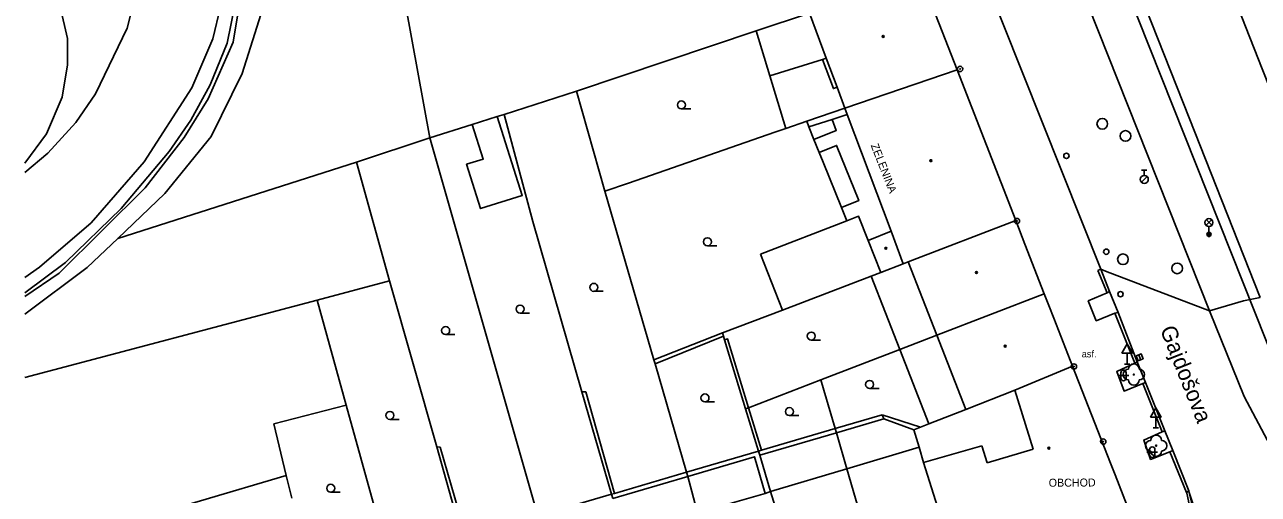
# Model space of a CAD drawing. Extents: x -595546 to -593986, y -1160845 to -1159202.
# Drawn here: x -595539.6 to -595423.9, y -1160561.7 to -1160517.7 of the extents above; entities that cross this region are included whole.
import ezdxf

# ---------------------------------------------------------------- set-up
doc = ezdxf.new("R2010")
doc.units = 0
for name, color, linetype in [('Level 22', 7, 'Continuous'), ('Level 25', 7, 'Continuous'), ('Level 27', 7, 'Continuous'), ('Level 28', 7, 'Continuous'), ('Level 33', 7, 'Continuous'), ('Level 34', 7, 'Continuous'), ('Level 36', 7, 'Continuous'), ('Level 39', 7, 'Continuous'), ('Nazvy ulic', 7, 'Continuous'), ('Specificka linie pasportu komunikaci', 7, 'Continuous'), ('TM - budovy zdene_ betonove - VP', 7, 'Continuous'), ('TM - chodniky - VP', 7, 'Continuous'), ('TM - komunikace - VP', 7, 'Continuous'), ('TM - letecke snimky - pomocna linie', 7, 'Continuous'), ('TM - plot drateny_ kovovy - VP', 7, 'Continuous'), ('TM - popis objektu', 7, 'Continuous'), ('TM - popis povrchu', 7, 'Continuous'), ('TM - rozhrani ploch obecne - VP', 7, 'Continuous'), ('TM - vstup do budovy - zdene_ betonove', 7, 'Continuous'), ('TM - zabradli - VP', 7, 'Continuous')]:
    doc.layers.add(name, color=color, linetype=linetype)

msp = doc.modelspace()

# ---------------------------------------------------------------- linework, layer by layer
at = {"layer": 'Level 22'}
for centre in [(-595435.61, -1160550.51), (-595433.52, -1160557.18)]:
    msp.add_circle(centre, 0.05, dxfattribs=at)
for centre, start, end in [((-595436.11, -1160550.51), 90, 270), ((-595435.61, -1160550.01), 0, 180), ((-595435.11, -1160550.51), 270, 90), ((-595435.61, -1160551.01), 180, 0), ((-595434.02, -1160557.18), 90, 270), ((-595433.52, -1160556.68), 0, 180), ((-595433.02, -1160557.18), 270, 90), ((-595433.52, -1160557.68), 180, 0)]:
    msp.add_arc(centre, 0.5, start, end, dxfattribs=at)
at = {"layer": 'Level 25'}
for centre, radius in [((-595451.9, -1160521.85), 0.25), ((-595451.9, -1160521.85), 0.0303), ((-595446.57, -1160536.11), 0.25), ((-595446.57, -1160536.11), 0.0303), ((-595441.23, -1160549.75), 0.25), ((-595441.23, -1160549.75), 0.0303), ((-595438.48, -1160556.8), 0.25), ((-595438.48, -1160556.8), 0.0303)]:
    msp.add_circle(centre, radius, dxfattribs=at)
at = {"layer": 'Level 27'}
msp.add_line((-595435.16, -1160548.65), (-595434.98, -1160549.11), dxfattribs=at)
msp.add_lwpolyline([(-595435.4, -1160548.74), (-595435.21, -1160549.21), (-595434.74, -1160549.02), (-595434.93, -1160548.55)], close=True, dxfattribs=at)
for centre in [(-595438.57, -1160526.99), (-595436.4, -1160528.13), (-595436.63, -1160539.7), (-595431.55, -1160540.55)]:
    msp.add_circle(centre, 0.5, dxfattribs=at)
at = {"layer": 'Level 28'}
for p, q in [((-595434.88, -1160531.34), (-595434.38, -1160531.34)), ((-595434.63, -1160531.84), (-595434.63, -1160531.34)), ((-595434.89, -1160532.48), (-595434.36, -1160531.95))]:
    msp.add_line(p, q, dxfattribs=at)
for centre, radius in [((-595441.93, -1160530), 0.25), ((-595434.63, -1160532.21), 0.375), ((-595438.2, -1160538.99), 0.25), ((-595436.86, -1160542.97), 0.25)]:
    msp.add_circle(centre, radius, dxfattribs=at)
at = {"layer": 'Level 33'}
for p, q in [((-595428.84, -1160536.51), (-595428.31, -1160535.98)), ((-595428.84, -1160535.98), (-595428.31, -1160536.51)), ((-595428.57, -1160536.62), (-595428.57, -1160537.37))]:
    msp.add_line(p, q, dxfattribs=at)
for centre, radius in [((-595428.57, -1160536.25), 0.375), ((-595428.57, -1160537.37), 0.2), ((-595428.57, -1160537.37), 0.145), ((-595428.57, -1160537.37), 0.0876)]:
    msp.add_circle(centre, radius, dxfattribs=at)
at = {"layer": 'Level 34'}
for p, q in [((-595436.25, -1160548.5), (-595436.25, -1160549.52)), ((-595436.5, -1160549.52), (-595436, -1160549.52)), ((-595433.56, -1160554.5), (-595433.56, -1160555.52)), ((-595433.81, -1160555.52), (-595433.31, -1160555.52))]:
    msp.add_line(p, q, dxfattribs=at)
for points in [[(-595436.75, -1160548.5), (-595435.75, -1160548.5), (-595436.25, -1160547.64)], [(-595434.06, -1160554.5), (-595433.06, -1160554.5), (-595433.56, -1160553.64)]]:
    msp.add_lwpolyline(points, close=True, dxfattribs=at)
at = {"layer": 'Level 36'}
for p, q in [((-595478.02, -1160525.59), (-595477.14, -1160525.59)), ((-595475.58, -1160538.43), (-595474.7, -1160538.43)), ((-595486.23, -1160542.7), (-595485.36, -1160542.7)), ((-595493.14, -1160544.75), (-595492.27, -1160544.75)), ((-595500.12, -1160546.75), (-595499.25, -1160546.75)), ((-595465.85, -1160547.27), (-595464.98, -1160547.27)), ((-595437.08, -1160550.59), (-595436.08, -1160550.59)), ((-595436.83, -1160550.34), (-595436.83, -1160550.84)), ((-595436.33, -1160550.34), (-595436.33, -1160550.84)), ((-595460.38, -1160551.82), (-595459.5, -1160551.82)), ((-595475.81, -1160553.07), (-595474.93, -1160553.07)), ((-595505.35, -1160554.71), (-595504.48, -1160554.71)), ((-595467.89, -1160554.36), (-595467.02, -1160554.36)), ((-595434.38, -1160557.79), (-595433.38, -1160557.79)), ((-595434.13, -1160557.54), (-595434.13, -1160558.04)), ((-595433.63, -1160557.54), (-595433.63, -1160558.04)), ((-595510.89, -1160561.55), (-595510.02, -1160561.55))]:
    msp.add_line(p, q, dxfattribs=at)
for centre in [(-595478.02, -1160525.22), (-595475.58, -1160538.06), (-595486.23, -1160542.33), (-595493.14, -1160544.37), (-595500.12, -1160546.38), (-595465.85, -1160546.9), (-595460.38, -1160551.44), (-595475.81, -1160552.7), (-595467.89, -1160553.98), (-595505.35, -1160554.34), (-595510.89, -1160561.17)]:
    msp.add_circle(centre, 0.375, dxfattribs=at)
for centre, start, end in [((-595436.58, -1160550.34), 0, 180), ((-595436.58, -1160550.84), 180, 0), ((-595433.88, -1160557.54), 0, 180), ((-595433.88, -1160558.04), 180, 0)]:
    msp.add_arc(centre, 0.25, start, end, dxfattribs=at)
at = {"layer": 'Level 39'}
for centre, radius in [((-595459.1, -1160518.8), 0.09), ((-595459.1, -1160518.8), 0.0398), ((-595454.64, -1160530.45), 0.09), ((-595454.64, -1160530.45), 0.0398), ((-595458.85, -1160538.67), 0.09), ((-595458.85, -1160538.67), 0.0398), ((-595450.37, -1160540.94), 0.09), ((-595450.37, -1160540.94), 0.0398), ((-595447.67, -1160547.84), 0.09), ((-595447.67, -1160547.84), 0.0398), ((-595443.57, -1160557.4), 0.09), ((-595443.57, -1160557.4), 0.0398)]:
    msp.add_circle(centre, radius, dxfattribs=at)
at = {"layer": 'Specificka linie pasportu komunikaci'}
for points in [[(-595438.26, -1160540.81), (-595438.72, -1160540.64)], [(-595438.26, -1160540.81), (-595428.51, -1160544.53)], [(-595428.51, -1160544.53), (-595425.33, -1160543.58), (-595423.77, -1160543.27)], [(-595430.67, -1160561.57), (-595430.47, -1160561.4)], [(-595430.45, -1160561.46), (-595430.47, -1160561.4)], [(-595425.54, -1160576.05), (-595430.45, -1160561.46)]]:
    msp.add_lwpolyline(points, dxfattribs=at)
at = {"layer": 'TM - budovy zdene_ betonove - VP'}
for points in [[(-595455.62, -1160513.12), (-595452.18, -1160521.94)], [(-595464.44, -1160520.85), (-595466.03, -1160516.61)], [(-595463.43, -1160523.55), (-595464.44, -1160520.85)], [(-595462.69, -1160525.54), (-595452.18, -1160521.94)], [(-595452.18, -1160521.94), (-595446.68, -1160536.06)], [(-595462.69, -1160525.54), (-595463.43, -1160523.55)], [(-595462.47, -1160526.13), (-595462.69, -1160525.54)], [(-595458.37, -1160537.06), (-595462.47, -1160526.13)], [(-595446.68, -1160536.06), (-595456.76, -1160539.94)], [(-595446.68, -1160536.06), (-595445.82, -1160538.27)], [(-595458.37, -1160537.06), (-595460.51, -1160537.94)], [(-595457.22, -1160540.12), (-595458.37, -1160537.06)], [(-595460.51, -1160537.94), (-595459.34, -1160540.93)], [(-595445.82, -1160538.27), (-595444.02, -1160542.93)], [(-595459.34, -1160540.93), (-595457.22, -1160540.12)], [(-595456.76, -1160539.94), (-595457.22, -1160540.12)], [(-595454.07, -1160546.82), (-595456.76, -1160539.94)], [(-595454.07, -1160546.82), (-595444.02, -1160542.93)], [(-595444.02, -1160542.93), (-595443.57, -1160544.04)], [(-595443.1, -1160545.21), (-595441.37, -1160549.72)], [(-595451.35, -1160553.77), (-595454.07, -1160546.82)], [(-595446.78, -1160551.98), (-595441.37, -1160549.72)], [(-595441.37, -1160549.72), (-595437.8, -1160558.81)], [(-595451.35, -1160553.77), (-595446.78, -1160551.98)], [(-595445.05, -1160557.49), (-595446.78, -1160551.98)], [(-595462.5, -1160559.35), (-595455.75, -1160557.32)], [(-595455.75, -1160557.32), (-595455.32, -1160558.77)], [(-595455.32, -1160558.77), (-595449.86, -1160557.19)], [(-595449.86, -1160557.19), (-595449.37, -1160558.8)], [(-595449.37, -1160558.8), (-595445.05, -1160557.49)], [(-595469.67, -1160561.49), (-595462.5, -1160559.35)], [(-595459.5, -1160569.74), (-595462.5, -1160559.35)], [(-595455.32, -1160558.77), (-595452.51, -1160567.66)], [(-595437.37, -1160559.92), (-595436.24, -1160562.82)], [(-595476.5, -1160563.48), (-595470.17, -1160561.65)], [(-595470.17, -1160561.65), (-595469.67, -1160561.49)], [(-595466.45, -1160571.82), (-595469.67, -1160561.49)]]:
    msp.add_lwpolyline(points, dxfattribs=at)
at = {"layer": 'TM - chodniky - VP'}
for points in [[(-595437.41, -1160544.76), (-595439.14, -1160545.46), (-595439.89, -1160543.6), (-595438.11, -1160542.84)], [(-595438.11, -1160542.84), (-595437.89, -1160542.72)], [(-595437.09, -1160544.69), (-595437.41, -1160544.76)], [(-595434.78, -1160551.35), (-595436.53, -1160552.06), (-595437.22, -1160550.21), (-595435.51, -1160549.45)], [(-595435.51, -1160549.45), (-595435.29, -1160549.32)], [(-595434.51, -1160551.24), (-595434.78, -1160551.35)], [(-595432.25, -1160557.75), (-595434.05, -1160558.46), (-595434.69, -1160556.65), (-595432.97, -1160555.89)], [(-595432.97, -1160555.89), (-595432.72, -1160555.8)], [(-595431.97, -1160557.64), (-595432.25, -1160557.75)]]:
    msp.add_lwpolyline(points, dxfattribs=at)
at = {"layer": 'TM - komunikace - VP'}
for points in [[(-595463.8, -1160442.64), (-595446.22, -1160486.51), (-595430.42, -1160526.44), (-595423.77, -1160543.27)], [(-595428.51, -1160544.53), (-595435.25, -1160527.61), (-595451.09, -1160487.71), (-595467.93, -1160444.62)], [(-595411.54, -1160552.45), (-595416.13, -1160540.66), (-595423.57, -1160521.85), (-595430.46, -1160504.33), (-595434.99, -1160492.74)], [(-595438.72, -1160540.64), (-595451.54, -1160508.35)], [(-595437.89, -1160542.72), (-595438.72, -1160540.64)], [(-595437.09, -1160544.69), (-595437.89, -1160542.72)], [(-595435.29, -1160549.32), (-595437.09, -1160544.69)], [(-595419.59, -1160563.28), (-595425.28, -1160552.56), (-595428.51, -1160544.53)], [(-595434.51, -1160551.24), (-595435.29, -1160549.32)], [(-595432.72, -1160555.8), (-595434.51, -1160551.24)], [(-595431.97, -1160557.64), (-595432.72, -1160555.8)], [(-595430.47, -1160561.4), (-595431.97, -1160557.64)], [(-595430.17, -1160565.01), (-595430.1, -1160564.19), (-595430.12, -1160563.32), (-595430.22, -1160562.44), (-595430.45, -1160561.46)]]:
    msp.add_lwpolyline(points, dxfattribs=at)
at = {"layer": 'TM - letecke snimky - pomocna linie'}
for points in [[(-595497.62, -1160527.05), (-595496.6, -1160530.3), (-595498.16, -1160530.79), (-595496.85, -1160534.95), (-595492.94, -1160533.72), (-595495.28, -1160526.31)], [(-595465.6, -1160528.45), (-595463.5, -1160527.61), (-595463.89, -1160526.58)], [(-595463.02, -1160534.85), (-595461.4, -1160534.2), (-595463.48, -1160529.02), (-595465.11, -1160529.67)], [(-595438.72, -1160540.64), (-595438.99, -1160540.75)], [(-595539.15, -1160567.09), (-595515.06, -1160559.98)]]:
    msp.add_lwpolyline(points, dxfattribs=at)
at = {"layer": 'TM - plot drateny_ kovovy - VP'}
for points in [[(-595508.49, -1160530.58), (-595501.6, -1160528.3)], [(-595505.37, -1160541.72), (-595508.49, -1160530.58)], [(-595530.85, -1160537.74), (-595533.73, -1160540.47)], [(-595533.73, -1160540.47), (-595539.58, -1160544.83)], [(-595512.16, -1160543.52), (-595505.37, -1160541.72)], [(-595509.44, -1160553.38), (-595512.16, -1160543.52)], [(-595505.41, -1160567.92), (-595509.44, -1160553.38)]]:
    msp.add_lwpolyline(points, dxfattribs=at)
at = {"layer": 'TM - rozhrani ploch obecne - VP'}
for points in [[(-595539.58, -1160542.84), (-595535.76, -1160539.99), (-595530.55, -1160534.94), (-595526.04, -1160529.59), (-595523.99, -1160526.64), (-595522.18, -1160523.34), (-595520.61, -1160519.43), (-595519.52, -1160514.01), (-595519.31, -1160511.58), (-595519.46, -1160507.97), (-595520.17, -1160503.39), (-595521.35, -1160499.67), (-595539.58, -1160454.27)], [(-595539.58, -1160457.98), (-595523.02, -1160499.19), (-595521.36, -1160506.32), (-595520.86, -1160512.45), (-595521.21, -1160516.01), (-595521.94, -1160519.01), (-595523.91, -1160523.63), (-595528.37, -1160530.57), (-595533.35, -1160536.27), (-595538.2, -1160540.44), (-595539.58, -1160541.41)], [(-595537.41, -1160529.76), (-595534.78, -1160526.86), (-595532.93, -1160524.17), (-595529.97, -1160518.01), (-595528.35, -1160511.62), (-595528.38, -1160508.02), (-595528.92, -1160505.33), (-595530.13, -1160501.56), (-595539.58, -1160478.1)], [(-595530.85, -1160537.74), (-595526.43, -1160533.54), (-595522.1, -1160528.19), (-595519.19, -1160522.28), (-595516.43, -1160513.54), (-595515.18, -1160506.89), (-595515.63, -1160502.25), (-595517.49, -1160497.15), (-595524.3, -1160479.96)], [(-595528.14, -1160481.54), (-595525.46, -1160488.08), (-595520.37, -1160501.2), (-595519.71, -1160503.6), (-595519, -1160509.26), (-595519.18, -1160514.17), (-595520.04, -1160519.34), (-595522.37, -1160524.66), (-595524.64, -1160528.28), (-595528.29, -1160533.01), (-595536.35, -1160540.99), (-595539.58, -1160543.18)], [(-595508.35, -1160491.32), (-595501.6, -1160528.3)], [(-595539.58, -1160514.16), (-595536.93, -1160513.02), (-595535.55, -1160518.99), (-595535.58, -1160521.45), (-595536.07, -1160524.48), (-595537.53, -1160527.93), (-595539.58, -1160530.68)], [(-595466.03, -1160516.61), (-595471, -1160518.27)], [(-595471, -1160518.27), (-595487.86, -1160523.92)], [(-595471, -1160518.27), (-595469.72, -1160522.49)], [(-595469.72, -1160522.49), (-595464.81, -1160520.95)], [(-595464.81, -1160520.95), (-595464.44, -1160520.85)], [(-595463.43, -1160523.55), (-595463.78, -1160523.69), (-595464.81, -1160520.95)], [(-595469.72, -1160522.49), (-595468.22, -1160527.43)], [(-595487.86, -1160523.92), (-595494.65, -1160526.11)], [(-595485.19, -1160533.31), (-595487.86, -1160523.92)], [(-595466.28, -1160526.76), (-595462.69, -1160525.54)], [(-595495.28, -1160526.31), (-595497.62, -1160527.05)], [(-595494.65, -1160526.11), (-595495.28, -1160526.31)], [(-595494.65, -1160526.11), (-595491.95, -1160536.15)], [(-595468.22, -1160527.43), (-595466.28, -1160526.76)], [(-595466.28, -1160526.76), (-595466.07, -1160527.27)], [(-595466.07, -1160527.27), (-595463.89, -1160526.58)], [(-595463.89, -1160526.58), (-595462.47, -1160526.13)], [(-595497.62, -1160527.05), (-595501.6, -1160528.3)], [(-595482.99, -1160532.55), (-595469.27, -1160527.79)], [(-595469.27, -1160527.79), (-595468.22, -1160527.43)], [(-595466.07, -1160527.27), (-595465.6, -1160528.45)], [(-595491.49, -1160563.77), (-595501.6, -1160528.3)], [(-595465.6, -1160528.45), (-595465.11, -1160529.67)], [(-595539.58, -1160531.55), (-595537.41, -1160529.76)], [(-595465.11, -1160529.67), (-595464.74, -1160530.59)], [(-595508.49, -1160530.58), (-595530.85, -1160537.74)], [(-595464.74, -1160530.59), (-595463.02, -1160534.85)], [(-595485.19, -1160533.31), (-595482.99, -1160532.55)], [(-595480.6, -1160549.13), (-595485.19, -1160533.31)], [(-595463.02, -1160534.85), (-595462.53, -1160536.08)], [(-595491.95, -1160536.15), (-595487.34, -1160552.14)], [(-595462.53, -1160536.08), (-595470.6, -1160539.22)], [(-595462.53, -1160536.08), (-595461.42, -1160535.66), (-595460.51, -1160537.94)], [(-595470.6, -1160539.22), (-595468.55, -1160544.48)], [(-595438.11, -1160542.84), (-595438.99, -1160540.75)], [(-595505.37, -1160541.72), (-595500.96, -1160557.29)], [(-595468.55, -1160544.48), (-595460.23, -1160541.28)], [(-595459.34, -1160540.93), (-595460.23, -1160541.28)], [(-595460.23, -1160541.28), (-595457.55, -1160548.16)], [(-595539.58, -1160550.77), (-595512.16, -1160543.52)], [(-595468.55, -1160544.48), (-595474.18, -1160546.59)], [(-595435.51, -1160549.45), (-595437.41, -1160544.76)], [(-595474.18, -1160546.59), (-595480.6, -1160549.13)], [(-595474.18, -1160546.59), (-595474.08, -1160546.92)], [(-595480.49, -1160549.49), (-595474.08, -1160546.92)], [(-595474.08, -1160546.92), (-595473.98, -1160547.25)], [(-595473.98, -1160547.25), (-595473.7, -1160547.16), (-595471.73, -1160553.62)], [(-595473.98, -1160547.25), (-595472, -1160553.73)], [(-595457.55, -1160548.16), (-595454.07, -1160546.82)], [(-595457.55, -1160548.16), (-595464.95, -1160551)], [(-595457.55, -1160548.16), (-595454.83, -1160555.13)], [(-595480.49, -1160549.49), (-595480.6, -1160549.13)], [(-595477.54, -1160559.67), (-595480.49, -1160549.49)], [(-595464.95, -1160551), (-595471.73, -1160553.62)], [(-595464.95, -1160551), (-595464.67, -1160551.97)], [(-595487.34, -1160552.14), (-595486.99, -1160552.13), (-595484.28, -1160561.65)], [(-595487.34, -1160552.14), (-595484.57, -1160561.74)], [(-595464.67, -1160551.97), (-595463.61, -1160555.57)], [(-595432.97, -1160555.89), (-595434.78, -1160551.35)], [(-595516.23, -1160555.12), (-595509.44, -1160553.38)], [(-595471.73, -1160553.62), (-595472, -1160553.73)], [(-595471.73, -1160553.62), (-595470.51, -1160557.59)], [(-595472, -1160553.73), (-595470.8, -1160557.68)], [(-595463.61, -1160555.57), (-595459.19, -1160554.29)], [(-595459.06, -1160554.67), (-595463.49, -1160555.97)], [(-595459.19, -1160554.29), (-595455.6, -1160555.43)], [(-595459.19, -1160554.29), (-595459.06, -1160554.67)], [(-595459.06, -1160554.67), (-595456.24, -1160555.68)], [(-595454.83, -1160555.13), (-595451.35, -1160553.77)], [(-595515.06, -1160559.98), (-595516.23, -1160555.12)], [(-595470.51, -1160557.59), (-595463.61, -1160555.57)], [(-595463.49, -1160555.97), (-595463.61, -1160555.57)], [(-595456.24, -1160555.68), (-595455.6, -1160555.43)], [(-595456.24, -1160555.68), (-595455.75, -1160557.32)], [(-595455.6, -1160555.43), (-595454.83, -1160555.13)], [(-595463.49, -1160555.97), (-595470.68, -1160558.08)], [(-595462.5, -1160559.35), (-595463.49, -1160555.97)], [(-595500.96, -1160557.29), (-595500.64, -1160557.33), (-595498.58, -1160564.45)], [(-595500.96, -1160557.29), (-595498.91, -1160564.55)], [(-595470.8, -1160557.68), (-595477.54, -1160559.67)], [(-595470.17, -1160561.65), (-595471.16, -1160558.22), (-595477.43, -1160560.06)], [(-595470.8, -1160557.68), (-595470.51, -1160557.59)], [(-595470.68, -1160558.08), (-595470.8, -1160557.68)], [(-595469.67, -1160561.49), (-595470.68, -1160558.08)], [(-595430.67, -1160561.57), (-595432.25, -1160557.75)], [(-595514.55, -1160562.11), (-595515.06, -1160559.98)], [(-595477.43, -1160560.06), (-595484.46, -1160562.13)], [(-595484.28, -1160561.65), (-595477.54, -1160559.67)], [(-595477.43, -1160560.06), (-595477.54, -1160559.67)], [(-595476.5, -1160563.48), (-595477.43, -1160560.06)], [(-595484.57, -1160561.74), (-595484.28, -1160561.65)], [(-595430.36, -1160564.06), (-595430.38, -1160563.31), (-595430.49, -1160562.36), (-595430.65, -1160561.62), (-595430.67, -1160561.57)], [(-595484.57, -1160561.74), (-595491.49, -1160563.77)], [(-595484.46, -1160562.13), (-595484.57, -1160561.74)]]:
    msp.add_lwpolyline(points, dxfattribs=at)
at = {"layer": 'TM - vstup do budovy - zdene_ betonove'}
for points in [[(-595443.1, -1160545.21), (-595443.57, -1160544.04)], [(-595437.37, -1160559.92), (-595437.8, -1160558.81)]]:
    msp.add_lwpolyline(points, dxfattribs=at)
at = {"layer": 'TM - zabradli - VP'}
msp.add_lwpolyline([(-595465.96, -1160439.77), (-595413.33, -1160572.18)], dxfattribs=at)

# ---------------------------------------------------------------- texts
at = {"layer": 'Nazvy ulic'}
msp.add_text('Gajdošova', height=1.5, rotation=291.6853, dxfattribs=at).set_placement((-595433.18, -1160546.27))
at = {"layer": 'TM - popis objektu'}
for s, rotation, p in [('ZELENINA', 291.35, (-595460.29, -1160529.01)), ('OBCHOD', 0.34, (-595443.59, -1160561.03))]:
    msp.add_text(s, height=0.75, rotation=rotation, dxfattribs=at).set_placement(p)
at = {"layer": 'TM - popis povrchu'}
msp.add_text('asf.', height=0.65, dxfattribs=at).set_placement((-595440.5, -1160548.9))

doc.saveas('drawing.dxf')
